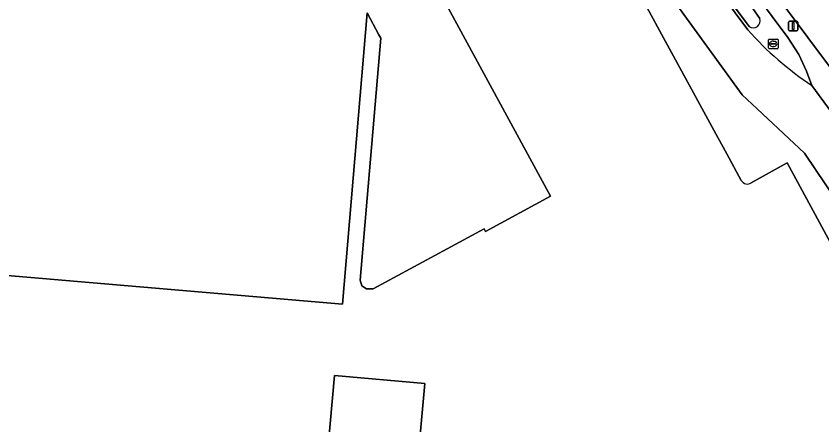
# Model space of a CAD drawing. Extents: x 161477 to 163040, y 383680 to 384871.
# Drawn here: x 162828.5 to 162912.8, y 384057.7 to 384100.4 of the extents above; entities that cross this region are included whole.
import ezdxf

# ---------------------------------------------------------------- set-up
doc = ezdxf.new("R2010")
doc.units = 0
for name, color, linetype in [('IMGEO_Berm_groen', 7, 'Continuous'), ('IMGEO_Erf', 7, 'Continuous'), ('IMGEO_Fietspad_gesloten', 7, 'Continuous'), ('IMGEO_Gemengd_bos', 7, 'Continuous'), ('IMGEO_Greppel_droge_sloot', 7, 'Continuous'), ('IMGEO_Groenvoorziening', 7, 'Continuous'), ('IMGEO_Lichtmast', 7, 'Continuous'), ('IMGEO_Pand', 7, 'Continuous'), ('IMGEO_Rioolput', 7, 'Continuous'), ('IMGEO_Voetpad_open', 7, 'Continuous')]:
    doc.layers.add(name, color=color, linetype=linetype)

msp = doc.modelspace()

# ---------------------------------------------------------------- linework, layer by layer
at = {"layer": 'IMGEO_Berm_groen'}
for points in [[(162905.075, 384098.982), (162873.063, 384141.95), (162869.641, 384145.516), (162866.447, 384148.545), (162861.93, 384152.448), (162861.019, 384154.754), (162861.21, 384155.099)], [(162852.254, 384152.905), (162859.064, 384148.322), (162861.519, 384146.513), (162867.609, 384141.183), (162873.086, 384135.255), (162876.02, 384131.389), (162904.482, 384092.204), (162906.049, 384090.74), (162911.015, 384086.099), (162945.826, 384034.431), (162947.978, 384036.222), (162951.942, 384039.522), (162924.943, 384075.44), (162924.348, 384074.968), (162922.275, 384073.476), (162920.619, 384075.677), (162922.703, 384077.166), (162923.238, 384077.552), (162911.778, 384093.171)]]:
    msp.add_lwpolyline(points, dxfattribs=at)
msp.add_arc((162930.288, 384121.294), 33.668, 221.5068, 236.64751, dxfattribs=at)
at = {"layer": 'IMGEO_Erf'}
for points in [[(162755.639, 384140.644), (162847.973, 384132.768), (162846.473, 384135.541), (162842.558, 384142.77), (162851.758, 384141.954), (162855.663, 384134.742), (162857.14, 384131.894), (162864.793, 384131.164), (162867.828, 384130.906), (162866.442, 384114.656), (162867.669, 384112.464), (162884.417, 384081.586), (162877.63, 384077.905), (162877.473, 384078.195), (162865.859, 384071.896), (162865.191, 384071.914), (162864.676, 384072.23), (162864.517, 384072.816), (162866.661, 384098.103), (162866.462, 384098.469), (162865.257, 384100.765), (162862.661, 384070.327), (162719.562, 384082.532)], [(162904.38, 384083.243), (162902.869, 384086.016), (162901.928, 384087.743), (162888.849, 384111.749), (162882.842, 384120.753), (162872.662, 384134.547)], [(162909.18, 384085.077), (162905.431, 384082.989)], [(162936.561, 384034.585), (162909.18, 384085.077)]]:
    msp.add_lwpolyline(points, dxfattribs=at)
msp.add_lwpolyline([(162870.247, 384050.47), (162866.985, 384050.747), (162860.813, 384051.292), (162860.866, 384051.872), (162861.056, 384051.855), (162861.019, 384051.456), (162867.003, 384050.956), (162867.297, 384054.279), (162867.32, 384054.543), (162863.138, 384054.911), (162861.146, 384055.086), (162861.828, 384062.842), (162871.269, 384062.001)], close=True, dxfattribs=at)
msp.add_arc((162905.025, 384083.611), 0.743, 209.70293, 303.12423, dxfattribs=at)
at = {"layer": 'IMGEO_Fietspad_gesloten'}
msp.add_lwpolyline([(162878.377, 384142.332), (162937.22, 384063.568), (162954.425, 384040.799), (162955.323, 384041.308), (162944.986, 384060.17)], dxfattribs=at)
at = {"layer": 'IMGEO_Gemengd_bos'}
for points in [[(162911.015, 384086.099), (162906.049, 384090.74), (162904.482, 384092.204), (162876.02, 384131.389), (162873.086, 384135.255), (162867.609, 384141.183), (162861.519, 384146.513), (162859.064, 384148.322), (162852.254, 384152.905)], [(162872.662, 384134.547), (162882.842, 384120.753), (162888.849, 384111.749), (162901.928, 384087.743), (162902.869, 384086.016), (162904.38, 384083.243)], [(162905.431, 384082.989), (162909.18, 384085.077), (162936.561, 384034.585), (162937.72, 384032.436), (162931.627, 384030.835), (162931.551, 384029.587), (162948.635, 384028.553), (162956.624, 384021.85), (162956.782, 384021.718), (162961.263, 384021.38), (162962.542, 384021.284), (162963.484, 384021.213), (162957.348, 384032.518), (162951.9, 384039.002), (162948.267, 384036.011), (162947.978, 384036.222), (162945.826, 384034.431), (162911.015, 384086.099)]]:
    msp.add_lwpolyline(points, dxfattribs=at)
msp.add_arc((162905.025, 384083.611), 0.743, 209.70293, 303.12423, dxfattribs=at)
at = {"layer": 'IMGEO_Greppel_droge_sloot'}
for points in [[(162906.331, 384100.164), (162902.514, 384105.609), (162878.641, 384137.748)], [(162877.219, 384136.709), (162905.206, 384099.337)]]:
    msp.add_lwpolyline(points, dxfattribs=at)
msp.add_arc((162905.64, 384099.925), 0.731, 233.56067, 19.07937, dxfattribs=at)
at = {"layer": 'IMGEO_Groenvoorziening'}
for points in [[(162864.374, 384153.085), (162861.21, 384155.099), (162861.019, 384154.754), (162861.93, 384152.448), (162866.447, 384148.545), (162869.641, 384145.516), (162873.063, 384141.95), (162905.075, 384098.982)], [(162911.778, 384093.171), (162911.211, 384094.666), (162910.416, 384096.403), (162909.262, 384098.201), (162879.349, 384138.29)], [(162878.641, 384137.748), (162902.514, 384105.609), (162906.331, 384100.164)], [(162905.206, 384099.337), (162877.219, 384136.709)]]:
    msp.add_lwpolyline(points, dxfattribs=at)
for centre, radius, start, end in [((162905.64, 384099.925), 0.731, 233.56067, 19.07937), ((162930.288, 384121.294), 33.668, 221.5068, 236.64751)]:
    msp.add_arc(centre, radius, start, end, dxfattribs=at)
at = {"layer": 'IMGEO_Lichtmast'}
for p, q in [((162909.315, 384098.99), (162909.315, 384099.79)), ((162909.315, 384099.79), (162909.315, 384098.99)), ((162909.415, 384099.89), (162910.205, 384099.89)), ((162910.205, 384099.89), (162909.415, 384099.89)), ((162910.305, 384099.79), (162910.305, 384098.99)), ((162910.305, 384098.99), (162910.305, 384099.79)), ((162910.205, 384098.89), (162909.415, 384098.89)), ((162909.415, 384098.89), (162910.205, 384098.89))]:
    msp.add_line(p, q, dxfattribs=at)
msp.add_lwpolyline([(162909.735, 384099.765), (162909.885, 384099.765), (162909.885, 384099.015), (162909.735, 384099.015), (162909.735, 384099.765)], dxfattribs=at)
for centre, start, end in [((162909.415, 384099.79), 90, 180), ((162909.415, 384099.79), 90, 180), ((162910.205, 384099.79), 0, 90), ((162910.205, 384099.79), 360, 90), ((162909.415, 384098.99), 180, 270), ((162909.415, 384098.99), 180, 270), ((162910.205, 384098.99), 270, 0), ((162910.205, 384098.99), 270, 0)]:
    msp.add_arc(centre, 0.1, start, end, dxfattribs=at)
at = {"layer": 'IMGEO_Pand'}
msp.add_lwpolyline([(162719.562, 384082.532), (162862.661, 384070.327), (162865.257, 384100.765), (162866.462, 384098.469), (162866.661, 384098.103), (162864.517, 384072.816), (162864.676, 384072.23), (162865.191, 384071.914), (162865.859, 384071.896), (162877.473, 384078.195), (162877.63, 384077.905), (162884.417, 384081.586), (162867.669, 384112.464), (162866.442, 384114.656), (162867.828, 384130.906), (162864.793, 384131.164), (162857.14, 384131.894), (162855.663, 384134.742), (162851.758, 384141.954), (162842.558, 384142.77), (162846.473, 384135.541), (162847.973, 384132.768), (162755.639, 384140.644)], dxfattribs=at)
msp.add_lwpolyline([(162871.269, 384062.001), (162861.828, 384062.842), (162861.146, 384055.086), (162863.138, 384054.911), (162867.32, 384054.543), (162867.297, 384054.279), (162867.003, 384050.956), (162866.985, 384050.747), (162870.247, 384050.47)], close=True, dxfattribs=at)
at = {"layer": 'IMGEO_Rioolput'}
for p, q in [((162907.231, 384097.093), (162907.231, 384097.945)), ((162907.306, 384098.019), (162908.158, 384098.019)), ((162907.719, 384097.799), (162907.744, 384097.799)), ((162908.232, 384097.945), (162908.232, 384097.093)), ((162908.158, 384097.019), (162907.306, 384097.019)), ((162907.49, 384097.513), (162907.49, 384097.525)), ((162907.928, 384097.476), (162907.53, 384097.476)), ((162907.533, 384097.562), (162907.931, 384097.562)), ((162907.742, 384097.239), (162907.717, 384097.239)), ((162907.974, 384097.525), (162907.974, 384097.513))]:
    msp.add_line(p, q, dxfattribs=at)
for points in [[(162907.231, 384097.093), (162907.231, 384097.945)], [(162907.306, 384098.019), (162908.158, 384098.019)], [(162908.232, 384097.945), (162908.232, 384097.093)], [(162908.158, 384097.019), (162907.306, 384097.019)]]:
    msp.add_lwpolyline(points, dxfattribs=at)
for centre, radius, start, end in [((162907.308, 384097.943), 0.0765, 91.55205, 178.44795), ((162907.308, 384097.943), 0.0765, 91.55205, 178.44795), ((162908.156, 384097.943), 0.0765, 1.55205, 88.44795), ((162908.156, 384097.943), 0.0765, 1.55205, 88.44795), ((162907.308, 384097.095), 0.0765, 181.55205, 268.44795), ((162907.308, 384097.095), 0.0765, 181.55205, 268.44795), ((162907.53, 384097.522), 0.0403, 85.87752, 175.75265), ((162907.527, 384097.512), 0.0366, 178.93798, 274.71019), ((162907.931, 384097.519), 0.043, 264.86636, 352.45326), ((162907.935, 384097.524), 0.0386, 1.73085, 96.63898), ((162908.156, 384097.095), 0.0765, 271.55205, 358.44795), ((162908.156, 384097.095), 0.0765, 271.55205, 358.44795)]:
    msp.add_arc(centre, radius, start, end, dxfattribs=at)
for centre, major_axis, ratio, start_param, end_param in [((162907.718, 384097.519), (-0.387, 0.002), 0.722429, 4.712389, 7.853982), ((162907.743, 384097.519), (-0.39, 0.002), 0.717154, 1.570796, 4.712389)]:
    msp.add_ellipse(centre, major_axis=major_axis, ratio=ratio, start_param=start_param, end_param=end_param, dxfattribs=at)
at = {"layer": 'IMGEO_Voetpad_open'}
for points in [[(162957.606, 384036.622), (162955.72, 384039.085), (162955.032, 384039.995), (162954.738, 384040.384), (162954.425, 384040.799), (162937.22, 384063.568), (162878.377, 384142.332)], [(162879.349, 384138.29), (162909.262, 384098.201), (162910.416, 384096.403), (162911.211, 384094.666), (162911.778, 384093.171), (162923.238, 384077.552), (162924.943, 384075.44), (162951.942, 384039.522), (162957.65, 384032.806), (162963.935, 384021.177), (162966.137, 384020.995), (162959.668, 384033.021)]]:
    msp.add_lwpolyline(points, dxfattribs=at)

doc.saveas('drawing.dxf')
